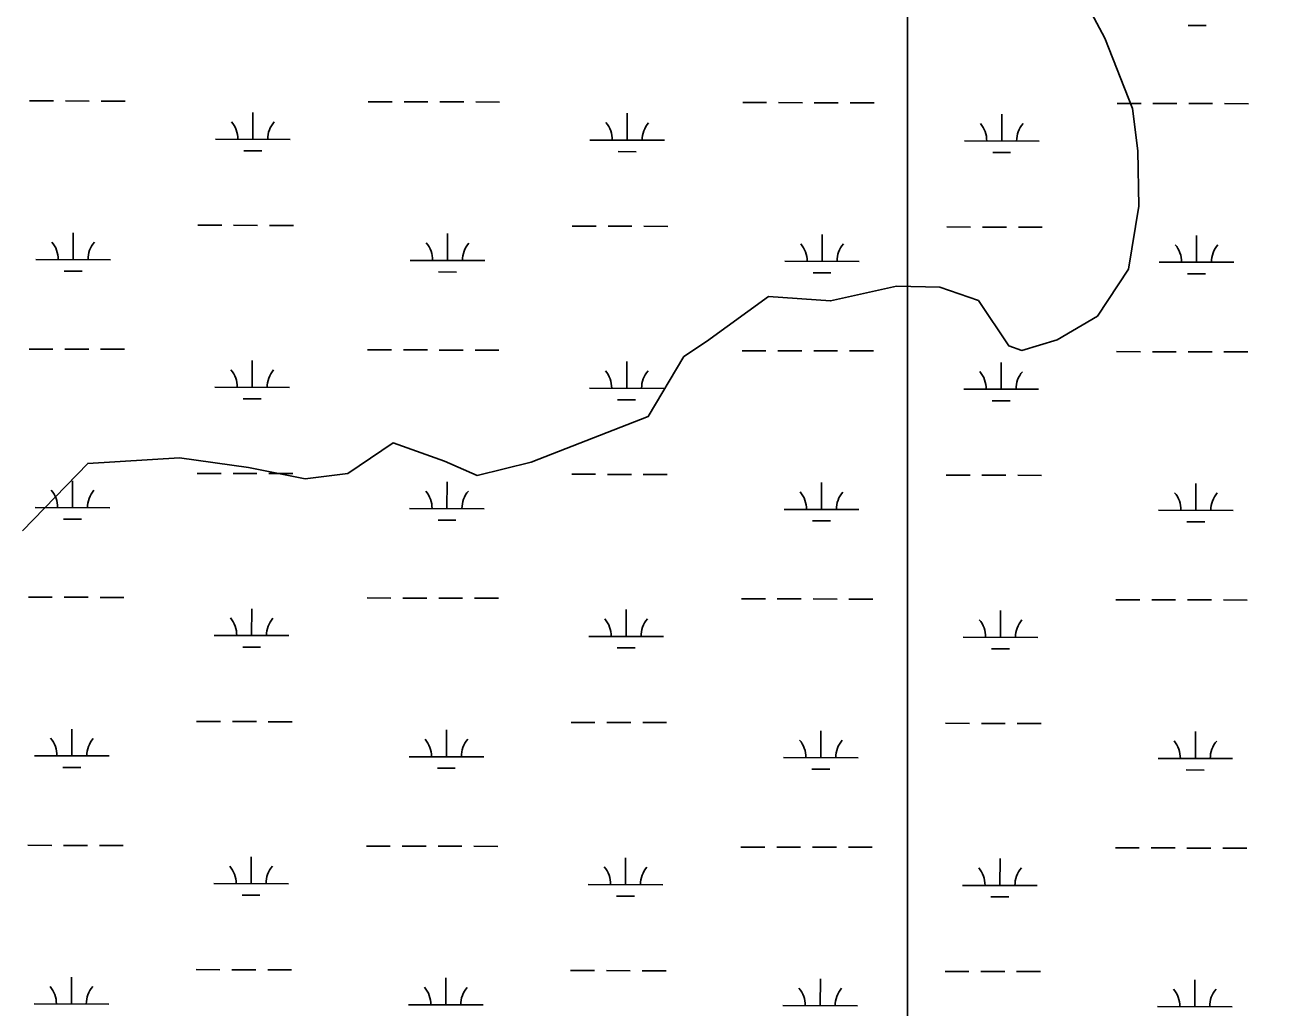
# Model space of a CAD drawing. Extents: x 3177385 to 3215275, y 903885 to 929304.
# Drawn here: x 3193208 to 3194893, y 919365 to 920682 of the extents above; entities that cross this region are included whole.
import ezdxf

# ---------------------------------------------------------------- set-up
doc = ezdxf.new("R2010")
doc.units = 0
doc.layers.add('V-TOPO-SHOR', color=7, linetype='Continuous')
doc.layers.add('V-WETL-SWMP', color=7, linetype='Continuous')

msp = doc.modelspace()

# ---------------------------------------------------------------- linework, layer by layer
at = {"layer": 'V-TOPO-SHOR'}
msp.add_lwpolyline([(3193204, 920003.9), (3193291.6, 920094.4), (3193414.5, 920101.8), (3193506.9, 920088.8), (3193583.1, 920073.8), (3193640, 920081.1), (3193700.8, 920121.9), (3193769.9, 920097.7), (3193813.6, 920078.5), (3193885.7, 920096), (3194042.9, 920157.3), (3194090.5, 920237.7), (3194120.9, 920258), (3194204, 920318.2), (3194287.3, 920312.3), (3194375.6, 920331.9), (3194433.5, 920331), (3194485.3, 920312.8), (3194526.1, 920252), (3194543.4, 920246), (3194591.1, 920260.3), (3194644.8, 920292), (3194686.3, 920355), (3194700.2, 920439.4), (3194699, 920513.5), (3194691.8, 920570.3), (3194655, 920664.7), (3194622.3, 920726.5)], dxfattribs=at)
at = {"layer": 'V-WETL-SWMP'}
for p, q in [((3194766.4, 920681.5), (3194790.4, 920681.5)), ((3193213.5, 920580.5), (3193245.5, 920580.4)), ((3193261.5, 920580.4), (3193293.5, 920580.3)), ((3193309.5, 920580.3), (3193341.5, 920580.2)), ((3193667.5, 920579.4), (3193699.5, 920579.4)), ((3193715.5, 920579.3), (3193747.5, 920579.2)), ((3193763.5, 920579.2), (3193795.5, 920579.1)), ((3193811.5, 920579.1), (3193843.5, 920579)), ((3194169.4, 920578.3), (3194201.4, 920578.2)), ((3194217.4, 920578.2), (3194249.4, 920578.1)), ((3194265.4, 920578), (3194297.4, 920578)), ((3194313.4, 920577.9), (3194345.4, 920577.9)), ((3194671.3, 920577.1), (3194703.3, 920577)), ((3194719.3, 920577), (3194751.3, 920576.9)), ((3194767.3, 920576.9), (3194799.3, 920576.8)), ((3194815.3, 920576.8), (3194847.3, 920576.7)), ((3193512.7, 920529), (3193512.8, 920565)), ((3194014.7, 920527.9), (3194014.7, 920563.9)), ((3194516.6, 920526.7), (3194516.6, 920562.7)), ((3193462.7, 920529.2), (3193562.7, 920528.9)), ((3193964.7, 920528), (3194064.7, 920527.8)), ((3194466.6, 920526.8), (3194566.6, 920526.6)), ((3193500.7, 920513.6), (3193524.7, 920513.6)), ((3194002.6, 920512.5), (3194026.6, 920512.4)), ((3194504.5, 920511.3), (3194528.5, 920511.3)), ((3193271.9, 920367.7), (3193272, 920403.7)), ((3193439.1, 920413.8), (3193471.1, 920413.7)), ((3193487.1, 920413.7), (3193519.1, 920413.6)), ((3193535.1, 920413.6), (3193567.1, 920413.5)), ((3193941, 920412.6), (3193973, 920412.5)), ((3193989, 920412.5), (3194021, 920412.4)), ((3194037, 920412.4), (3194069, 920412.3)), ((3194442.9, 920411.5), (3194474.9, 920411.4)), ((3194490.9, 920411.3), (3194522.9, 920411.3)), ((3194538.9, 920411.2), (3194570.9, 920411.2)), ((3193773.8, 920366.6), (3193773.9, 920402.6)), ((3194275.7, 920365.4), (3194275.8, 920401.4)), ((3194777.6, 920364.2), (3194777.7, 920400.2)), ((3193221.9, 920367.9), (3193321.9, 920367.6)), ((3193723.8, 920366.7), (3193823.8, 920366.5)), ((3194225.7, 920365.5), (3194325.7, 920365.3)), ((3194727.6, 920364.4), (3194827.6, 920364.1)), ((3193259.9, 920352.3), (3193283.9, 920352.3)), ((3193761.8, 920351.2), (3193785.8, 920351.1)), ((3194263.7, 920350), (3194287.7, 920350)), ((3194765.6, 920348.8), (3194789.6, 920348.8)), ((3193212.8, 920247.8), (3193244.8, 920247.7)), ((3193260.8, 920247.7), (3193292.8, 920247.6)), ((3193308.8, 920247.6), (3193340.8, 920247.5)), ((3193666.7, 920246.8), (3193698.7, 920246.7)), ((3193714.7, 920246.6), (3193746.7, 920246.6)), ((3193762.7, 920246.5), (3193794.7, 920246.5)), ((3193810.7, 920246.4), (3193842.7, 920246.3)), ((3194168.6, 920245.6), (3194200.6, 920245.5)), ((3194216.6, 920245.5), (3194248.6, 920245.4)), ((3194264.6, 920245.4), (3194296.6, 920245.3)), ((3194312.6, 920245.3), (3194344.6, 920245.2)), ((3194670.5, 920244.4), (3194702.5, 920244.3)), ((3194718.5, 920244.3), (3194750.5, 920244.2)), ((3194766.5, 920244.2), (3194798.5, 920244.1)), ((3194814.5, 920244.1), (3194846.5, 920244)), ((3193512, 920196.4), (3193512.1, 920232.4)), ((3194013.9, 920195.2), (3194014, 920231.2)), ((3194515.8, 920194), (3194515.9, 920230)), ((3193462, 920196.5), (3193562, 920196.3)), ((3193963.9, 920195.3), (3194063.9, 920195.1)), ((3194465.8, 920194.2), (3194565.8, 920193.9)), ((3193499.9, 920181), (3193523.9, 920180.9)), ((3194001.8, 920179.8), (3194025.8, 920179.7)), ((3194503.7, 920178.6), (3194527.7, 920178.6)), ((3193271.1, 920035.1), (3193271.2, 920071.1)), ((3193438.3, 920081.1), (3193470.3, 920081)), ((3193486.3, 920081), (3193518.3, 920080.9)), ((3193534.3, 920080.9), (3193566.3, 920080.8)), ((3193773, 920033.9), (3193773.1, 920069.9)), ((3193940.2, 920079.9), (3193972.2, 920079.9)), ((3193988.2, 920079.8), (3194020.2, 920079.8)), ((3194036.2, 920079.7), (3194068.2, 920079.6)), ((3194274.9, 920032.7), (3194275, 920068.7)), ((3194442.1, 920078.8), (3194474.1, 920078.7)), ((3194490.1, 920078.7), (3194522.1, 920078.6)), ((3194538.1, 920078.6), (3194570.1, 920078.5)), ((3194776.8, 920031.6), (3194776.9, 920067.6)), ((3193221.1, 920035.2), (3193321.1, 920035)), ((3193723, 920034), (3193823, 920033.8)), ((3194224.9, 920032.9), (3194324.9, 920032.6)), ((3193259.1, 920019.7), (3193283.1, 920019.6)), ((3193761, 920018.5), (3193785, 920018.4)), ((3194262.9, 920017.3), (3194286.9, 920017.3)), ((3194726.8, 920031.7), (3194826.8, 920031.5)), ((3194764.8, 920016.2), (3194788.8, 920016.1)), ((3193212, 919915.1), (3193244, 919915.1)), ((3193260, 919915), (3193292, 919915)), ((3193308, 919914.9), (3193340, 919914.8)), ((3193511.2, 919863.7), (3193511.3, 919899.7)), ((3193665.9, 919914.1), (3193697.9, 919914)), ((3193713.9, 919914), (3193745.9, 919913.9)), ((3193761.9, 919913.9), (3193793.9, 919913.8)), ((3193809.9, 919913.7), (3193841.9, 919913.7)), ((3194013.1, 919862.5), (3194013.2, 919898.5)), ((3194167.8, 919912.9), (3194199.8, 919912.8)), ((3194215.8, 919912.8), (3194247.8, 919912.7)), ((3194263.8, 919912.7), (3194295.8, 919912.6)), ((3194311.8, 919912.6), (3194343.8, 919912.5)), ((3194669.7, 919911.7), (3194701.7, 919911.7)), ((3194717.7, 919911.6), (3194749.7, 919911.6)), ((3194765.7, 919911.5), (3194797.7, 919911.4)), ((3194813.7, 919911.4), (3194845.7, 919911.3)), ((3194515, 919861.4), (3194515.1, 919897.4)), ((3193461.2, 919863.8), (3193561.2, 919863.6)), ((3193499.2, 919848.3), (3193523.2, 919848.2)), ((3193963.1, 919862.6), (3194063.1, 919862.4)), ((3194465, 919861.5), (3194565, 919861.2)), ((3194001.1, 919847.1), (3194025.1, 919847.1)), ((3194503, 919846), (3194527, 919845.9)), ((3193437.5, 919748.4), (3193469.5, 919748.4)), ((3193485.5, 919748.3), (3193517.5, 919748.3)), ((3193533.5, 919748.2), (3193565.5, 919748.1)), ((3193939.4, 919747.3), (3193971.4, 919747.2)), ((3193987.4, 919747.2), (3194019.4, 919747.1)), ((3194035.4, 919747), (3194067.4, 919747)), ((3193270.3, 919702.4), (3193270.4, 919738.4)), ((3193772.3, 919701.2), (3193772.3, 919737.2)), ((3194274.2, 919700.1), (3194274.2, 919736.1)), ((3194441.3, 919746.1), (3194473.3, 919746)), ((3194489.3, 919746), (3194521.3, 919745.9)), ((3194537.3, 919745.9), (3194569.3, 919745.8)), ((3194776.1, 919698.9), (3194776.2, 919734.9)), ((3193220.3, 919702.5), (3193320.3, 919702.3)), ((3193722.3, 919701.3), (3193822.3, 919701.1)), ((3194224.2, 919700.2), (3194324.2, 919699.9)), ((3194726.1, 919699), (3194826.1, 919698.8)), ((3193258.3, 919687), (3193282.3, 919686.9)), ((3193760.2, 919685.8), (3193784.2, 919685.8)), ((3194262.1, 919684.7), (3194286.1, 919684.6)), ((3194764, 919683.5), (3194788, 919683.4)), ((3193211.2, 919582.5), (3193243.2, 919582.4)), ((3193259.2, 919582.4), (3193291.2, 919582.3)), ((3193307.2, 919582.2), (3193339.2, 919582.2)), ((3193665.1, 919581.4), (3193697.1, 919581.3)), ((3193713.1, 919581.3), (3193745.1, 919581.2)), ((3193761.1, 919581.2), (3193793.1, 919581.1)), ((3193809.1, 919581.1), (3193841.1, 919581)), ((3194167, 919580.2), (3194199, 919580.2)), ((3194215, 919580.1), (3194247, 919580.1)), ((3194263, 919580), (3194295, 919579.9)), ((3194311, 919579.9), (3194343, 919579.8)), ((3194668.9, 919579.1), (3194700.9, 919579)), ((3194716.9, 919579), (3194748.9, 919578.9)), ((3194764.9, 919578.8), (3194796.9, 919578.8)), ((3194812.9, 919578.7), (3194844.9, 919578.7)), ((3193510.4, 919531), (3193510.5, 919567)), ((3194012.3, 919529.9), (3194012.4, 919565.9)), ((3194514.2, 919528.7), (3194514.3, 919564.7)), ((3193460.4, 919531.1), (3193560.4, 919530.9)), ((3193962.3, 919530), (3194062.3, 919529.7)), ((3194464.2, 919528.8), (3194564.2, 919528.6)), ((3193498.4, 919515.6), (3193522.4, 919515.6)), ((3194000.3, 919514.5), (3194024.3, 919514.4)), ((3194502.2, 919513.3), (3194526.2, 919513.2)), ((3193436.7, 919415.8), (3193468.7, 919415.7)), ((3193484.7, 919415.7), (3193516.7, 919415.6)), ((3193532.7, 919415.5), (3193564.7, 919415.5)), ((3193938.7, 919414.6), (3193970.7, 919414.5)), ((3193986.7, 919414.5), (3194018.7, 919414.4)), ((3194034.7, 919414.4), (3194066.7, 919414.3)), ((3194440.6, 919413.4), (3194472.6, 919413.4)), ((3194488.6, 919413.3), (3194520.6, 919413.2)), ((3194536.6, 919413.2), (3194568.6, 919413.1)), ((3193269.6, 919369.7), (3193269.7, 919405.7)), ((3193771.5, 919368.6), (3193771.6, 919404.6)), ((3194273.4, 919367.4), (3194273.5, 919403.4)), ((3194775.3, 919366.2), (3194775.4, 919402.2)), ((3193219.6, 919369.8), (3193319.6, 919369.6)), ((3193721.5, 919368.7), (3193821.5, 919368.4)), ((3194223.4, 919367.5), (3194323.4, 919367.3)), ((3194725.3, 919366.3), (3194825.3, 919366.1))]:
    msp.add_line(p, q, dxfattribs=at)
for points in [[(3194390.4, 918496.3), (3194390.4, 922154.2)], [(3194390.4, 922154.2), (3194390.4, 918496.3), (3194404.3, 918504.7), (3194665.2, 918707.8), (3194868.2, 918867.4), (3195071.1, 919055.9)]]:
    msp.add_lwpolyline(points, dxfattribs=at)
for centre, start, end in [((3193457.5, 920529.7), 359.0948, 40.6385), ((3193568, 920529.4), 139.0948, 180.6385), ((3193959.4, 920528.5), 359.0948, 40.6385), ((3194069.9, 920528.2), 139.0948, 180.6385), ((3194461.3, 920527.3), 359.0948, 40.6385), ((3194571.8, 920527.1), 139.0948, 180.6385), ((3193216.7, 920368.4), 359.0948, 40.6385), ((3193327.1, 920368.1), 139.0948, 180.6385), ((3193718.6, 920367.2), 359.0948, 40.6385), ((3193829, 920366.9), 139.0948, 180.6385), ((3194220.5, 920366), 359.0948, 40.6385), ((3194331, 920365.8), 139.0948, 180.6385), ((3194722.4, 920364.8), 359.0948, 40.6385), ((3194832.9, 920364.6), 139.0948, 180.6385), ((3193456.7, 920197), 359.0948, 40.6385), ((3193567.2, 920196.7), 139.0948, 180.6385), ((3193958.6, 920195.8), 359.0948, 40.6385), ((3194069.1, 920195.6), 139.0948, 180.6385), ((3194460.5, 920194.6), 359.0948, 40.6385), ((3194571, 920194.4), 139.0948, 180.6385), ((3193215.9, 920035.7), 359.0948, 40.6385), ((3193326.4, 920035.4), 139.0948, 180.6385), ((3193717.8, 920034.5), 359.0948, 40.6385), ((3193828.3, 920034.3), 139.0948, 180.6385), ((3194219.7, 920033.3), 359.0948, 40.6385), ((3194330.2, 920033.1), 139.0948, 180.6385), ((3194721.6, 920032.2), 359.0948, 40.6385), ((3194832.1, 920031.9), 139.0948, 180.6385), ((3193456, 919864.3), 359.0948, 40.6385), ((3193566.4, 919864), 139.0948, 180.6385), ((3193957.9, 919863.1), 359.0948, 40.6385), ((3194068.3, 919862.9), 139.0948, 180.6385), ((3194459.8, 919862), 359.0948, 40.6385), ((3194570.3, 919861.7), 139.0948, 180.6385), ((3193215.1, 919703), 359.0948, 40.6385), ((3193325.6, 919702.7), 139.0948, 180.6385), ((3193717, 919701.8), 359.0948, 40.6385), ((3193827.5, 919701.6), 139.0948, 180.6385), ((3194218.9, 919700.7), 359.0948, 40.6385), ((3194329.4, 919700.4), 139.0948, 180.6385), ((3194720.8, 919699.5), 359.0948, 40.6385), ((3194831.3, 919699.2), 139.0948, 180.6385), ((3193455.2, 919531.6), 359.0948, 40.6385), ((3193565.7, 919531.4), 139.0948, 180.6385), ((3193957.1, 919530.5), 359.0948, 40.6385), ((3194067.6, 919530.2), 139.0948, 180.6385), ((3194459, 919529.3), 359.0948, 40.6385), ((3194569.5, 919529), 139.0948, 180.6385), ((3193214.3, 919370.3), 359.0948, 40.6385), ((3193324.8, 919370.1), 139.0948, 180.6385), ((3193716.2, 919369.2), 359.0948, 40.6385), ((3193826.7, 919368.9), 139.0948, 180.6385), ((3194218.1, 919368), 359.0948, 40.6385), ((3194328.6, 919367.7), 139.0948, 180.6385), ((3194720.1, 919366.8), 359.0948, 40.6385), ((3194830.5, 919366.6), 139.0948, 180.6385)]:
    msp.add_arc(centre, 35.2, start, end, dxfattribs=at)

doc.saveas('drawing.dxf')
